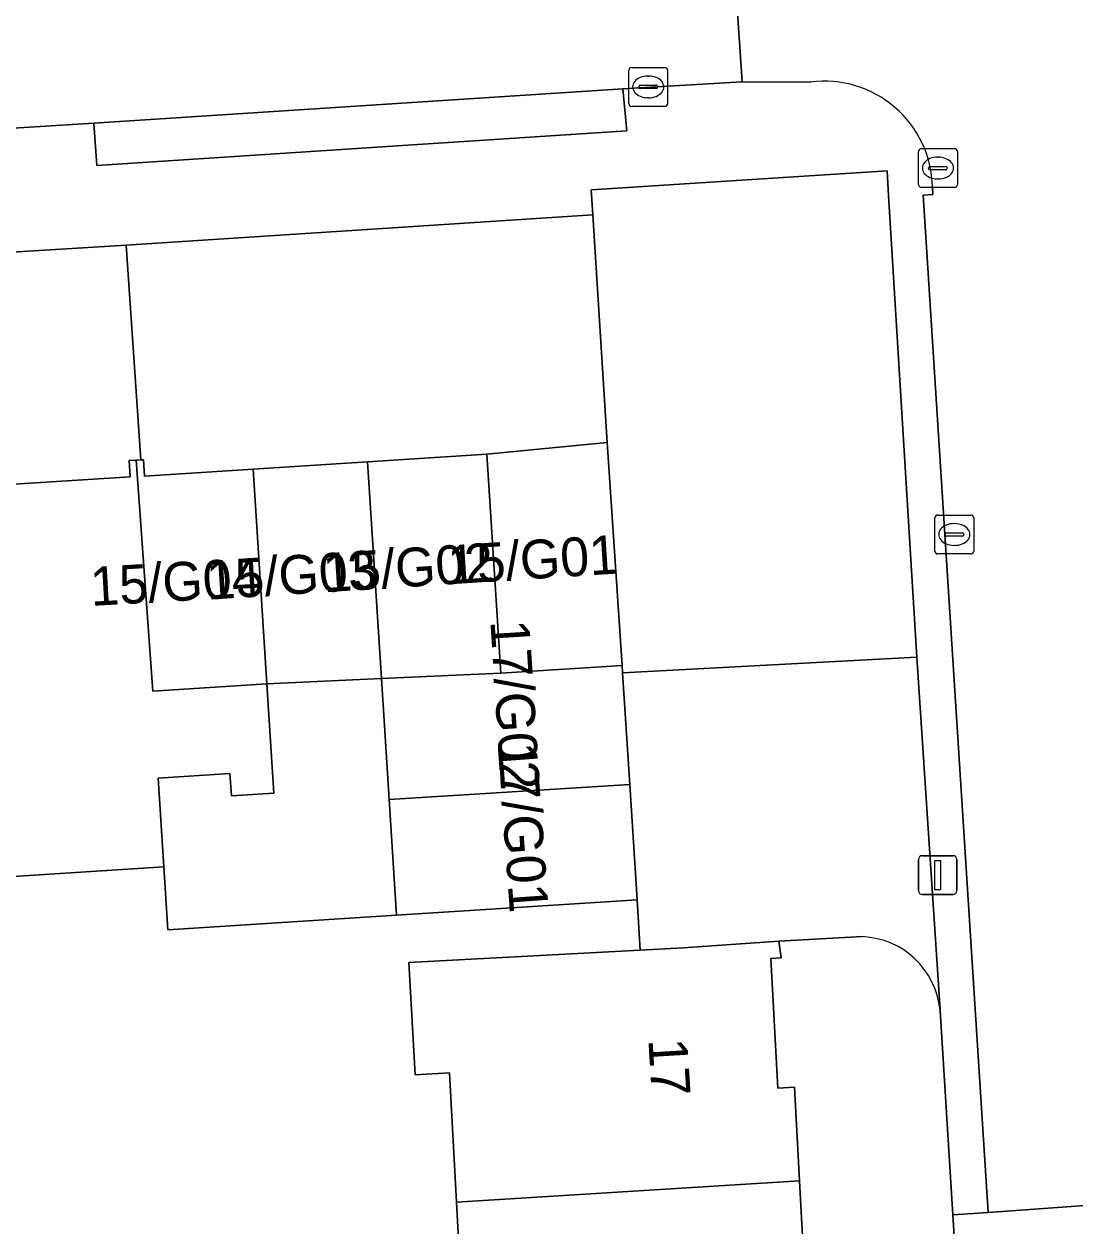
# Model space of a CAD drawing. Extents: x 159680 to 160786, y 387323 to 388340.
# Drawn here: x 160589.27 to 160616.3, y 387929.85 to 387960.78 of the extents above; entities that cross this region are included whole.
import ezdxf

# ---------------------------------------------------------------- set-up
doc = ezdxf.new("R2010")
doc.units = 0
for name, color, linetype in [('IMGEO_Brandkraan', 7, 'Continuous'), ('IMGEO_Erf', 7, 'Continuous'), ('IMGEO_Kolk', 7, 'Continuous'), ('IMGEO_Lichtmast', 7, 'Continuous'), ('IMGEO_Pand', 7, 'Continuous'), ('IMGEO_Pand_nummerreeks', 7, 'Continuous'), ('IMGEO_Parkeervlak_open', 7, 'Continuous'), ('IMGEO_Rijbaan_lokaal_open', 7, 'Continuous'), ('IMGEO_Voetpad_open', 7, 'Continuous')]:
    doc.layers.add(name, color=color, linetype=linetype)

msp = doc.modelspace()

# ---------------------------------------------------------------- linework, layer by layer
at = {"layer": 'IMGEO_Brandkraan'}
for p, q in [((160612.351, 387957.576), (160613.203, 387957.576)), ((160612.276, 387956.65), (160612.276, 387957.502)), ((160612.764, 387957.356), (160612.789, 387957.356)), ((160613.277, 387957.502), (160613.277, 387956.65)), ((160612.535, 387957.07), (160612.535, 387957.082)), ((160612.973, 387957.033), (160612.575, 387957.033)), ((160612.578, 387957.119), (160612.976, 387957.119)), ((160613.019, 387957.082), (160613.019, 387957.07)), ((160612.787, 387956.796), (160612.762, 387956.796)), ((160613.203, 387956.576), (160612.351, 387956.576))]:
    msp.add_line(p, q, dxfattribs=at)
for points in [[(160612.351, 387957.576), (160613.203, 387957.576)], [(160612.276, 387956.65), (160612.276, 387957.502)], [(160613.277, 387957.502), (160613.277, 387956.65)], [(160613.203, 387956.576), (160612.351, 387956.576)]]:
    msp.add_lwpolyline(points, dxfattribs=at)
for centre, radius, start, end in [((160612.353, 387957.5), 0.0765, 91.552, 178.448), ((160612.353, 387957.5), 0.0765, 91.552, 178.448), ((160613.201, 387957.5), 0.0765, 1.552, 88.448), ((160613.201, 387957.5), 0.0765, 1.552, 88.448), ((160612.575, 387957.079), 0.0403, 85.8775, 175.7526), ((160612.572, 387957.069), 0.0366, 178.938, 274.7102), ((160612.976, 387957.076), 0.043, 264.8664, 352.4533), ((160612.98, 387957.081), 0.0386, 1.7309, 96.639), ((160612.353, 387956.652), 0.0765, 181.552, 268.448), ((160612.353, 387956.652), 0.0765, 181.552, 268.448), ((160613.201, 387956.652), 0.0765, 271.552, 358.448), ((160613.201, 387956.652), 0.0765, 271.552, 358.448)]:
    msp.add_arc(centre, radius, start, end, dxfattribs=at)
for centre, major_axis, ratio, start_param, end_param in [((160612.763, 387957.076), (-0.387, 0.002), 0.722429, 4.712389, 7.853982), ((160612.788, 387957.076), (-0.39, 0.002), 0.717154, 1.570796, 4.712389)]:
    msp.add_ellipse(centre, major_axis=major_axis, ratio=ratio, start_param=start_param, end_param=end_param, dxfattribs=at)
at = {"layer": 'IMGEO_Erf'}
for points in [[(160600.556, 387927.429), (160600.392, 387930.462), (160600.211, 387933.791), (160599.324, 387933.743), (160599.168, 387936.629), (160600.123, 387936.681), (160605.115, 387936.951), (160605.037, 387938.247), (160598.851, 387937.851), (160595.907, 387937.662), (160592.963, 387937.474), (160592.859, 387939.094), (160583.105, 387938.47)], [(160610.835, 387937.297), (160608.684, 387937.183), (160608.747, 387936.751), (160608.481, 387936.737), (160608.662, 387933.398), (160609.087, 387933.421), (160609.217, 387931.012), (160609.346, 387928.635)], [(160613.161, 387930.143), (160612.842, 387935.247), (160612.831, 387935.414)], [(160616.092, 387883.195), (160613.161, 387930.143)]]:
    msp.add_lwpolyline(points, dxfattribs=at)
msp.add_arc((160610.743, 387935.2), 2.099, 5.8572, 87.4801, dxfattribs=at)
at = {"layer": 'IMGEO_Kolk'}
for p, q in [((160604.823, 387958.738), (160604.823, 387959.59)), ((160604.898, 387959.664), (160605.75, 387959.664)), ((160605.311, 387959.444), (160605.336, 387959.444)), ((160605.824, 387959.59), (160605.824, 387958.738)), ((160605.082, 387959.158), (160605.082, 387959.17)), ((160605.52, 387959.121), (160605.122, 387959.121)), ((160605.125, 387959.207), (160605.523, 387959.207)), ((160605.566, 387959.17), (160605.566, 387959.158)), ((160605.334, 387958.884), (160605.309, 387958.884)), ((160605.75, 387958.664), (160604.898, 387958.664)), ((160612.697, 387947.22), (160612.697, 387948.072)), ((160612.772, 387948.146), (160613.624, 387948.146)), ((160613.698, 387948.072), (160613.698, 387947.22)), ((160612.999, 387947.689), (160613.397, 387947.689)), ((160613.185, 387947.926), (160613.21, 387947.926)), ((160612.956, 387947.64), (160612.956, 387947.652)), ((160613.394, 387947.603), (160612.996, 387947.603)), ((160613.208, 387947.366), (160613.183, 387947.366)), ((160613.44, 387947.652), (160613.44, 387947.64)), ((160613.624, 387947.146), (160612.772, 387947.146))]:
    msp.add_line(p, q, dxfattribs=at)
for points in [[(160604.823, 387958.738), (160604.823, 387959.59)], [(160604.898, 387959.664), (160605.75, 387959.664)], [(160605.824, 387959.59), (160605.824, 387958.738)], [(160605.75, 387958.664), (160604.898, 387958.664)], [(160612.697, 387947.22), (160612.697, 387948.072)], [(160612.772, 387948.146), (160613.624, 387948.146)], [(160613.698, 387948.072), (160613.698, 387947.22)], [(160613.624, 387947.146), (160612.772, 387947.146)]]:
    msp.add_lwpolyline(points, dxfattribs=at)
for centre, radius, start, end in [((160604.9, 387959.588), 0.0765, 91.552, 178.448), ((160604.9, 387959.588), 0.0765, 91.552, 178.448), ((160605.748, 387959.588), 0.0765, 1.552, 88.448), ((160605.748, 387959.588), 0.0765, 1.552, 88.448), ((160605.122, 387959.167), 0.0403, 85.8775, 175.7526), ((160605.119, 387959.157), 0.0366, 178.938, 274.7102), ((160605.523, 387959.164), 0.043, 264.8664, 352.4533), ((160605.527, 387959.169), 0.0386, 1.7309, 96.639), ((160604.9, 387958.74), 0.0765, 181.552, 268.448), ((160604.9, 387958.74), 0.0765, 181.552, 268.448), ((160605.748, 387958.74), 0.0765, 271.552, 358.448), ((160605.748, 387958.74), 0.0765, 271.552, 358.448), ((160612.774, 387948.07), 0.0765, 91.552, 178.448), ((160612.774, 387948.07), 0.0765, 91.552, 178.448), ((160613.622, 387948.07), 0.0765, 1.552, 88.448), ((160613.622, 387948.07), 0.0765, 1.552, 88.448), ((160612.996, 387947.649), 0.0403, 85.8775, 175.7526), ((160613.401, 387947.651), 0.0386, 1.7309, 96.639), ((160612.993, 387947.639), 0.0366, 178.938, 274.7102), ((160613.397, 387947.646), 0.043, 264.8664, 352.4533), ((160612.774, 387947.222), 0.0765, 181.552, 268.448), ((160612.774, 387947.222), 0.0765, 181.552, 268.448), ((160613.622, 387947.222), 0.0765, 271.552, 358.448), ((160613.622, 387947.222), 0.0765, 271.552, 358.448)]:
    msp.add_arc(centre, radius, start, end, dxfattribs=at)
for centre, major_axis, ratio, start_param, end_param in [((160605.31, 387959.164), (-0.387, 0.002), 0.722429, 4.712389, 7.853982), ((160605.335, 387959.164), (-0.39, 0.002), 0.717154, 1.570796, 4.712389), ((160613.184, 387947.646), (-0.387, 0.002), 0.722429, 4.712389, 7.853982), ((160613.209, 387947.646), (-0.39, 0.002), 0.717154, 1.570796, 4.712389)]:
    msp.add_ellipse(centre, major_axis=major_axis, ratio=ratio, start_param=start_param, end_param=end_param, dxfattribs=at)
at = {"layer": 'IMGEO_Lichtmast'}
for p, q in [((160612.376, 387939.381), (160613.166, 387939.381)), ((160613.166, 387939.381), (160612.376, 387939.381)), ((160612.276, 387938.481), (160612.276, 387939.281)), ((160612.276, 387939.281), (160612.276, 387938.481)), ((160613.266, 387939.281), (160613.266, 387938.481)), ((160613.266, 387938.481), (160613.266, 387939.281)), ((160613.166, 387938.381), (160612.376, 387938.381)), ((160612.376, 387938.381), (160613.166, 387938.381))]:
    msp.add_line(p, q, dxfattribs=at)
msp.add_lwpolyline([(160612.696, 387939.256), (160612.846, 387939.256), (160612.846, 387938.506), (160612.696, 387938.506), (160612.696, 387939.256)], dxfattribs=at)
for centre, start, end in [((160612.376, 387939.281), 90, 180), ((160612.376, 387939.281), 90, 180), ((160613.166, 387939.281), 0, 90), ((160613.166, 387939.281), 360, 90), ((160612.376, 387938.481), 180, 270), ((160612.376, 387938.481), 180, 270), ((160613.166, 387938.481), 270, 0), ((160613.166, 387938.481), 270, 0)]:
    msp.add_arc(centre, 0.1, start, end, dxfattribs=at)
at = {"layer": 'IMGEO_Pand'}
for points in [[(160601.534, 387944.08), (160604.651, 387944.278), (160604.269, 387950.01), (160601.173, 387949.714)], [(160591.969, 387949.548), (160591.994, 387949.126), (160582.787, 387948.545), (160582.761, 387948.956), (160582.391, 387948.933), (160582.416, 387948.513), (160582.129, 387948.495), (160582.563, 387941.72), (160582.874, 387936.873), (160583.206, 387936.894), (160583.105, 387938.47), (160592.859, 387939.094), (160592.717, 387941.376), (160594.564, 387941.492), (160594.6, 387940.92), (160595.694, 387940.989), (160595.513, 387943.802), (160592.577, 387943.614), (160592.154, 387949.559)], [(160592.272, 387949.566), (160592.154, 387949.559), (160592.577, 387943.614), (160595.513, 387943.802), (160595.159, 387949.329), (160592.364, 387949.15), (160592.338, 387949.57)], [(160598.461, 387943.938), (160598.103, 387949.517), (160595.159, 387949.329), (160595.513, 387943.802)], [(160598.461, 387943.938), (160601.534, 387944.08), (160601.173, 387949.714), (160598.103, 387949.517)], [(160604.663, 387944.09), (160604.651, 387944.278), (160601.534, 387944.08), (160598.461, 387943.938), (160598.661, 387940.823), (160604.847, 387941.215)], [(160595.513, 387943.802), (160595.694, 387940.989), (160594.6, 387940.92), (160594.564, 387941.492), (160592.717, 387941.376), (160592.859, 387939.094), (160592.963, 387937.474), (160595.907, 387937.662), (160598.851, 387937.851), (160598.661, 387940.823), (160598.461, 387943.938)], [(160598.661, 387940.823), (160598.851, 387937.851), (160605.037, 387938.247), (160604.847, 387941.215)], [(160606.224, 387937.011), (160605.115, 387936.951), (160600.123, 387936.681), (160599.168, 387936.629), (160599.324, 387933.743), (160600.211, 387933.791), (160600.392, 387930.462), (160609.217, 387931.012), (160609.087, 387933.421), (160608.662, 387933.398), (160608.481, 387936.737), (160608.747, 387936.751), (160608.684, 387937.183)], [(160609.187, 387924.998), (160608.991, 387928.616), (160609.346, 387928.635), (160609.217, 387931.012), (160600.392, 387930.462), (160600.556, 387927.429), (160599.66, 387927.381), (160599.821, 387924.414)]]:
    msp.add_lwpolyline(points, close=True, dxfattribs=at)
at = {"layer": 'IMGEO_Parkeervlak_open'}
for points in [[(160604.663, 387944.09), (160612.238, 387944.493), (160611.508, 387956.373), (160611.47, 387957.001), (160603.856, 387956.519), (160603.9, 387955.87), (160604.269, 387950.01), (160604.651, 387944.278)], [(160592.154, 387949.559), (160592.272, 387949.566), (160591.893, 387955.093), (160581.953, 387954.485), (160582.391, 387948.933), (160582.761, 387948.956), (160582.787, 387948.545), (160591.994, 387949.126), (160591.969, 387949.548)]]:
    msp.add_lwpolyline(points, close=True, dxfattribs=at)
at = {"layer": 'IMGEO_Rijbaan_lokaal_open'}
for points in [[(160620.1, 387960.091), (160622.208, 387960.225), (160621.872, 387965.315), (160607.4, 387964.393), (160607.737, 387959.298), (160609.508, 387959.289)], [(160612.635, 387956.595), (160612.644, 387956.395), (160612.397, 387956.374), (160614.066, 387930.2), (160619.182, 387930.567), (160618.753, 387937.227), (160618.504, 387941.088), (160618.259, 387944.883), (160617.451, 387956.732)]]:
    msp.add_lwpolyline(points, dxfattribs=at)
for points in [[(160607.4, 387964.393), (160565.901, 387961.751), (160566.189, 387956.698), (160569.451, 387956.884), (160582.077, 387957.677), (160591.06, 387958.231), (160604.668, 387959.113), (160607.737, 387959.298)], [(160627.162, 387929.584), (160627.075, 387930.956), (160625.126, 387930.843), (160625.118, 387930.986), (160619.182, 387930.567), (160614.066, 387930.2), (160613.161, 387930.143), (160616.092, 387883.195), (160616.186, 387881.69), (160618.784, 387881.847), (160624.731, 387882.317), (160629.112, 387882.621), (160630.147, 387882.687)]]:
    msp.add_lwpolyline(points, close=True, dxfattribs=at)
msp.add_arc((160609.859, 387956.534), 2.777, 1.2489, 97.2594, dxfattribs=at)
at = {"layer": 'IMGEO_Voetpad_open'}
for points in [[(160609.508, 387959.289), (160607.737, 387959.298), (160604.668, 387959.113), (160604.777, 387958.033), (160591.136, 387957.139), (160591.06, 387958.231), (160582.077, 387957.677), (160582.148, 387956.612), (160569.547, 387955.787), (160569.451, 387956.884), (160566.189, 387956.698), (160564.03, 387956.569)], [(160561.192, 387953.88), (160562.368, 387953.924), (160569.619, 387954.343), (160569.67, 387953.706), (160569.934, 387953.723), (160581.953, 387954.485), (160591.893, 387955.093), (160603.9, 387955.87), (160603.856, 387956.519), (160611.47, 387957.001), (160611.508, 387956.373), (160612.238, 387944.493), (160612.831, 387935.414), (160612.842, 387935.247), (160613.161, 387930.143), (160614.066, 387930.2), (160612.397, 387956.374)], [(160612.397, 387956.374), (160612.644, 387956.395), (160612.635, 387956.595)], [(160612.831, 387935.414), (160612.238, 387944.493), (160604.663, 387944.09), (160604.847, 387941.215), (160605.037, 387938.247), (160605.115, 387936.951), (160606.224, 387937.011), (160608.684, 387937.183), (160610.835, 387937.297)]]:
    msp.add_lwpolyline(points, dxfattribs=at)
for points in [[(160591.06, 387958.231), (160591.136, 387957.139), (160604.777, 387958.033), (160604.668, 387959.113)], [(160592.338, 387949.57), (160592.364, 387949.15), (160595.159, 387949.329), (160598.103, 387949.517), (160601.173, 387949.714), (160604.269, 387950.01), (160603.9, 387955.87), (160591.893, 387955.093), (160592.272, 387949.566)]]:
    msp.add_lwpolyline(points, close=True, dxfattribs=at)
for centre, radius, start, end in [((160609.859, 387956.534), 2.777, 1.2489, 97.2594), ((160610.743, 387935.2), 2.099, 5.8572, 87.4801)]:
    msp.add_arc(centre, radius, start, end, dxfattribs=at)

# ---------------------------------------------------------------- texts
at = {"layer": 'IMGEO_Pand_nummerreeks'}
for s, rotation, p in [('15/G02', 3.6607, (160596.988, 387946.159)), ('15/G01', 3.6607, (160600.198, 387946.364)), ('15/G04', 3.2401, (160590.995, 387945.808)), ('15/G03', 3.6607, (160593.987, 387945.967)), ('17/G02', 273.6445, (160601.262, 387945.421)), ('17/G01', 274.1665, (160601.449, 387942.26)), ('17', 273.5139, (160605.326, 387934.653))]:
    msp.add_text(s, height=1, rotation=rotation, dxfattribs=at).set_placement(p)

doc.saveas('drawing.dxf')
